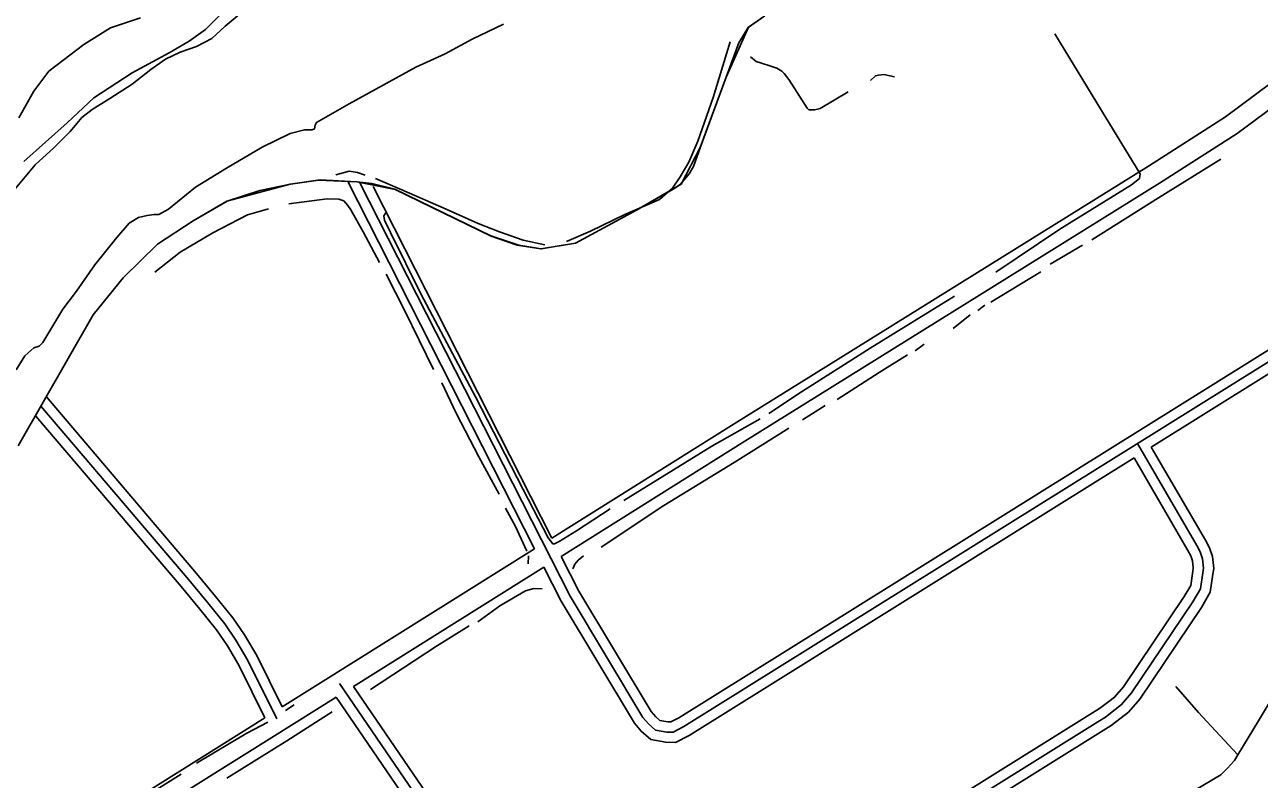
# Model space of a CAD drawing. Extents: x 3297772 to 3335630, y 634068 to 659439.
# Drawn here: x 3305219 to 3307038, y 645638 to 646750 of the extents above; entities that cross this region are included whole.
import ezdxf

# ---------------------------------------------------------------- set-up
doc = ezdxf.new("R2010")
doc.units = 0
for name, color, linetype in [('V-ROAD-CNTR', 7, 'Continuous'), ('V-SITE-VEGE', 7, 'Continuous'), ('V-TOPO-SHOR', 7, 'Continuous')]:
    doc.layers.add(name, color=color, linetype=linetype)

msp = doc.modelspace()

# ---------------------------------------------------------------- linework, layer by layer
at = {"layer": 'V-ROAD-CNTR'}
for points in [[(3306309.7, 646763), (3306285.1, 646745.6), (3306271.5, 646723), (3306252.6, 646672.7), (3306215, 646569.7), (3306204.6, 646541.1), (3306198.3, 646529.9), (3306185.3, 646514.8), (3306175.8, 646507.9), (3306119.6, 646476.3), (3306031, 646428.2), (3305980.4, 646419.6), (3305947.4, 646425.3), (3305906, 646438.6), (3305764.8, 646507.4), (3305730.7, 646515.9), (3305708.8, 646518.4), (3305652.4, 646521), (3305611.1, 646515), (3305565.7, 646505.5), (3305517.6, 646490.1), (3305467.7, 646460.9), (3305415, 646426.7), (3305364.6, 646376.8), (3305320.2, 646322.4), (3305209.8, 646129.5)], [(3306309.7, 646763), (3306285.8, 646746.2), (3306252.5, 646672.3), (3306214.6, 646568.8), (3306186.3, 646515.1), (3306119.7, 646476.3), (3306031, 646428.2), (3305979.8, 646419.5), (3305945, 646424.9), (3305906.4, 646438.4), (3305765.1, 646507.2), (3305708.8, 646518.4), (3305654.8, 646521.2), (3305610.7, 646514.8), (3305517.3, 646489.9), (3305467.7, 646460.9), (3305415, 646426.7), (3305364.6, 646376.8), (3305320.2, 646322.4), (3305209.8, 646129.5)], [(3305996.1, 645993.7), (3306264.5, 646161.8), (3306874.9, 646541.6), (3306988.4, 646614.3), (3307099.8, 646696.8)], [(3306009.7, 645966.8), (3306280.3, 646136.3), (3306890.9, 646516.2), (3307005.5, 646589.6), (3307113.5, 646669.7)], [(3305970.5, 645977.7), (3305695.3, 646518.8)], [(3307371.2, 646452.5), (3306190.6, 645716.2), (3306174.6, 645707.8), (3306165.3, 645708), (3306148.5, 645711), (3306138.1, 645719.9), (3306130.1, 645729.7), (3306022.8, 645908.1), (3305712.5, 646518)], [(3305996.1, 645993.7), (3305732.8, 646511.3)], [(3307344.7, 646453.7), (3306183.1, 645729.2), (3306171.1, 645722.9), (3306166.8, 645723), (3306155.1, 645725), (3306148.9, 645730.4), (3306142.4, 645738.3), (3306035.9, 645915.4), (3306009.7, 645966.8)], [(3307129.9, 646284.3), (3306878.9, 646127.8)], [(3305243.2, 646187.9), (3305461.2, 645932.1), (3305489.1, 645898.3), (3305514.2, 645867.3), (3305530.6, 645843.2), (3305548.1, 645813.5), (3305590.9, 645727.5)], [(3305251.3, 646201.5), (3305472.7, 645941.7), (3305500.7, 645907.8), (3305526.2, 645876.3), (3305543.3, 645851.2), (3305561.3, 645820.7), (3305598.9, 645745)], [(3305236, 646173.3), (3305449.7, 645922.5), (3305477.4, 645888.8), (3305502.2, 645858.4), (3305518, 645835.1), (3305534.9, 645806.4), (3305573.4, 645729)], [(3306005.5, 645227.4), (3306800.1, 645723.3), (3306811.4, 645730.2), (3306825.7, 645741.1), (3306835.2, 645748.4), (3306850, 645765.7), (3306940.2, 645899.6), (3306951.4, 645918.8), (3306954.9, 645942.7), (3306955.9, 645949.4), (3306954.5, 645963.3), (3306951.1, 645973.4), (3306945.8, 645983), (3306858.6, 646132.8)], [(3306013.5, 645214.7), (3306807.9, 645710.5), (3306819.9, 645717.8), (3306834.8, 645729.2), (3306845.6, 645737.4), (3306862, 645756.6), (3306952.9, 645891.6), (3306965.8, 645913.8), (3306969.8, 645940.5), (3306971, 645949.1), (3306969.2, 645966.5), (3306964.9, 645979.4), (3306958.9, 645990.4), (3306878.9, 646127.8)], [(3306853.5, 646111.9), (3306198, 645703.1), (3306178.2, 645692.7), (3306163.8, 645693.1), (3306141.8, 645696.9), (3306127.3, 645709.3), (3306117.8, 645721), (3306009.6, 645900.8), (3305984.2, 645950.9)], [(3306048.1, 645271.6), (3306792.2, 645736.1), (3306802.9, 645742.6), (3306816.6, 645753.1), (3306824.9, 645759.4), (3306838.1, 645774.8), (3306927.4, 645907.6), (3306937, 645923.9), (3306940.1, 645944.8), (3306940.8, 645949.7), (3306939.7, 645960.1), (3306937.3, 645967.4), (3306932.8, 645975.6), (3306853.5, 646111.9)], [(3305598.9, 645745), (3305970.5, 645977.7)], [(3305703.9, 645775.3), (3305984.2, 645950.9)], [(3305682.9, 645779.5), (3306043.8, 645251.3)], [(3305703.9, 645775.3), (3306048.1, 645271.6)], [(3305423.6, 645599.8), (3305550.8, 645679.5), (3305678.4, 645759.4)], [(3305678.4, 645759.4), (3306022.6, 645255.7)], [(3304348.3, 644644.8), (3304371.9, 644643.2), (3304401.3, 644656.7), (3304416.3, 644675.3), (3304422.9, 644688.2), (3304428.9, 644733.8), (3304437.4, 644790.5), (3304446.9, 644839.7), (3304469.8, 644888.3), (3304495.2, 644927.5), (3304551.2, 645003), (3304618.3, 645087.1), (3304659.9, 645131.9), (3304686.4, 645161.9), (3304711.1, 645181.1), (3304736, 645199.6), (3304755, 645213.7), (3305103.7, 645434.8), (3305534.9, 645704.9), (3305573.4, 645729)]]:
    msp.add_lwpolyline(points, dxfattribs=at)
at = {"layer": 'V-SITE-VEGE'}
for points in [[(3305527.8, 646784.5), (3305486, 646742.7), (3305461.5, 646725.5), (3305432, 646708.3), (3305377.9, 646678.8), (3305321.5, 646642), (3305282.2, 646605.1), (3305218.3, 646548.5)], [(3305210.9, 646612.5), (3305233, 646651.8), (3305255.1, 646681.3), (3305306.7, 646720.6), (3305346, 646745.2), (3305390.2, 646759.9)]]:
    msp.add_lwpolyline(points, dxfattribs=at)
at = {"layer": 'V-TOPO-SHOR'}
for p, q in [((3306777.6, 646425.2), (3306729.9, 646397.2)), ((3306716.1, 646385.7), (3306642.7, 646341.2)), ((3306633.9, 646336.6), (3306623.6, 646329.1)), ((3306612.1, 646322.3), (3306587, 646302.2)), ((3306544.5, 646279.5), (3306531.1, 646269.5)), ((3306398.5, 646189), (3306365.4, 646167.8)), ((3305961.2, 645955.7), (3305961.4, 645967.4)), ((3305616.2, 645748.2), (3305603.6, 645739.7))]:
    msp.add_line(p, q, dxfattribs=at)
for points in [[(3305203.1, 646505.3), (3305234.6, 646543.4), (3305262.1, 646568.2), (3305286.5, 646592.3), (3305303.8, 646613.2), (3305318.7, 646624.9), (3305344.6, 646641.1), (3305377.5, 646662), (3305405, 646683.7), (3305427, 646699.2), (3305448.2, 646709.2), (3305472.4, 646717.6), (3305495.1, 646729.2), (3305514.8, 646747.8), (3305535.2, 646764.9), (3305553.2, 646774.9), (3305576, 646784.1), (3305604.2, 646795.7), (3305631, 646801.3)], [(3305631.8, 646594.7), (3305643, 646594.7), (3305646.5, 646596.4), (3305647.4, 646601.6), (3305649.1, 646605.9), (3305697.6, 646633.3), (3305795.6, 646687.3), (3305838.9, 646707), (3305878.7, 646728.4), (3305924.6, 646750.6)], [(3306737, 646736.3), (3306805.5, 646623.2), (3306862.8, 646530.3), (3306861.8, 646523.3), (3306849.6, 646513.7), (3306744.3, 646448.7), (3306649.9, 646385.2)], [(3306258.6, 646724.7), (3306233.8, 646642.6), (3306210.8, 646578), (3306197.5, 646547.4), (3306185.1, 646525.6), (3306173.7, 646509.1), (3306154.4, 646492.5), (3306103.6, 646470.1), (3306052.8, 646445.8), (3306017.4, 646430.6)], [(3306432.3, 646650.7), (3306391.1, 646626.1), (3306383.2, 646624.4), (3306374.5, 646624.4), (3306371.9, 646627), (3306357.1, 646649.8), (3306345, 646669.1), (3306338, 646677.9), (3306334.5, 646681.4), (3306327.5, 646685.8), (3306317.1, 646689.4), (3306304.8, 646692.9), (3306297, 646695.6), (3306288.5, 646702.6)], [(3306500.6, 646672.8), (3306484.9, 646676.3), (3306477, 646675.5), (3306472.6, 646674.6), (3306465.2, 646667.4)], [(3305631.8, 646594.7), (3305610.6, 646589.4), (3305569.1, 646569.4), (3305516.6, 646538.4), (3305471.1, 646510.6), (3305431.1, 646478.1), (3305416.9, 646470.3), (3305409.9, 646470.4), (3305399.7, 646468.9), (3305387.2, 646465.8), (3305373.1, 646457.3), (3305355, 646436.4), (3305322.7, 646396), (3305295.9, 646357.1), (3305275.4, 646330.6), (3305246.2, 646281.6), (3305240.7, 646276.2), (3305232.9, 646273.9), (3305219.5, 646262.3), (3305206.9, 646241.3)], [(3306981.4, 646551.6), (3306889.4, 646494.7), (3306791.6, 646432.7)], [(3305721, 646528.3), (3305709.6, 646532.3), (3305697.3, 646534.1), (3305677.5, 646528.7)], [(3305985.5, 646425.8), (3305953.9, 646432.3), (3305919, 646444.7), (3305887.6, 646457.1), (3305840.5, 646478.3), (3305775, 646506.6), (3305736.1, 646523.3)], [(3305578.7, 646478.7), (3305547.4, 646469.5), (3305496.5, 646443.3), (3305448.6, 646414.7), (3305410.9, 646385.3)], [(3305742.1, 646399.4), (3305717.9, 646444.8), (3305699.7, 646477.2), (3305695.3, 646483.4), (3305689.3, 646490.4), (3305682.3, 646493), (3305664.8, 646493.1), (3305608.6, 646486.1)], [(3306081.9, 646036.7), (3306032.3, 646004.4), (3306006.9, 645988.8), (3305999.9, 645985.3), (3305997.2, 645985.3), (3305990.3, 645994.1), (3305953.9, 646065.1), (3305883.7, 646201.8), (3305803.1, 646353.5), (3305758.1, 646443.7), (3305749.4, 646462.1), (3305748.6, 646468.2), (3305751.2, 646472.6)], [(3305821.4, 646242.2), (3305779.4, 646328.2), (3305752, 646382.3)], [(3306589.1, 646350.2), (3306464.6, 646273.4), (3306363.8, 646209.2), (3306315.8, 646177.3)], [(3306519.8, 646263.5), (3306478.1, 646237.4), (3306416.2, 646198)], [(3305918.5, 646058.2), (3305888.6, 646113.5), (3305854.8, 646177.5), (3305833.7, 646222.1)], [(3306302.7, 646169.2), (3306231.4, 646129.3), (3306101.8, 646049.1)], [(3306345.2, 646155.5), (3306264.7, 646104.9), (3306161, 646041.6), (3306068.6, 645980.5)], [(3305958.9, 645974.4), (3305942.3, 646010.9), (3305927.7, 646037.6)], [(3306042.8, 645967.4), (3306034.8, 645961.2), (3306029.6, 645955.2), (3306026.9, 645948.3)], [(3305981.8, 645918.8), (3305969.2, 645919.3), (3305957.1, 645915.9), (3305919.1, 645893.7), (3305887, 645870.5)], [(3305874.1, 645864.3), (3305825.8, 645834.7), (3305728.7, 645770.5)], [(3307066.4, 645773.7), (3307036.9, 645724.8), (3307006.3, 645674.5), (3307001.3, 645666.3), (3306990.9, 645654.3), (3306981.4, 645644.9), (3306944.3, 645622.7), (3306862.2, 645570.5), (3306753.3, 645504.7), (3306657.4, 645444.9), (3306554.2, 645379.5), (3306537.3, 645368.7), (3306399.9, 645285), (3306268.6, 645202.9), (3306209.8, 645166.1), (3306126, 645114.8), (3306020.8, 645049), (3306018, 645047.3), (3305989.5, 645027.6), (3305972.2, 645021.7), (3305892.1, 645006.5), (3305791.2, 644984.6), (3305672.2, 644962.8), (3305637.7, 644956.1)], [(3306915.3, 645774.9), (3306948.7, 645736.8), (3306986.5, 645696.2), (3307006.3, 645674.5)], [(3305672.4, 645737.7), (3305605.7, 645695.1), (3305517.1, 645640.3)], [(3305577.8, 645722.7), (3305546.4, 645706.5), (3305472.7, 645662.4)], [(3305450, 645646.2), (3305402.9, 645616.8), (3305364.5, 645592)]]:
    msp.add_lwpolyline(points, dxfattribs=at)

doc.saveas('drawing.dxf')
